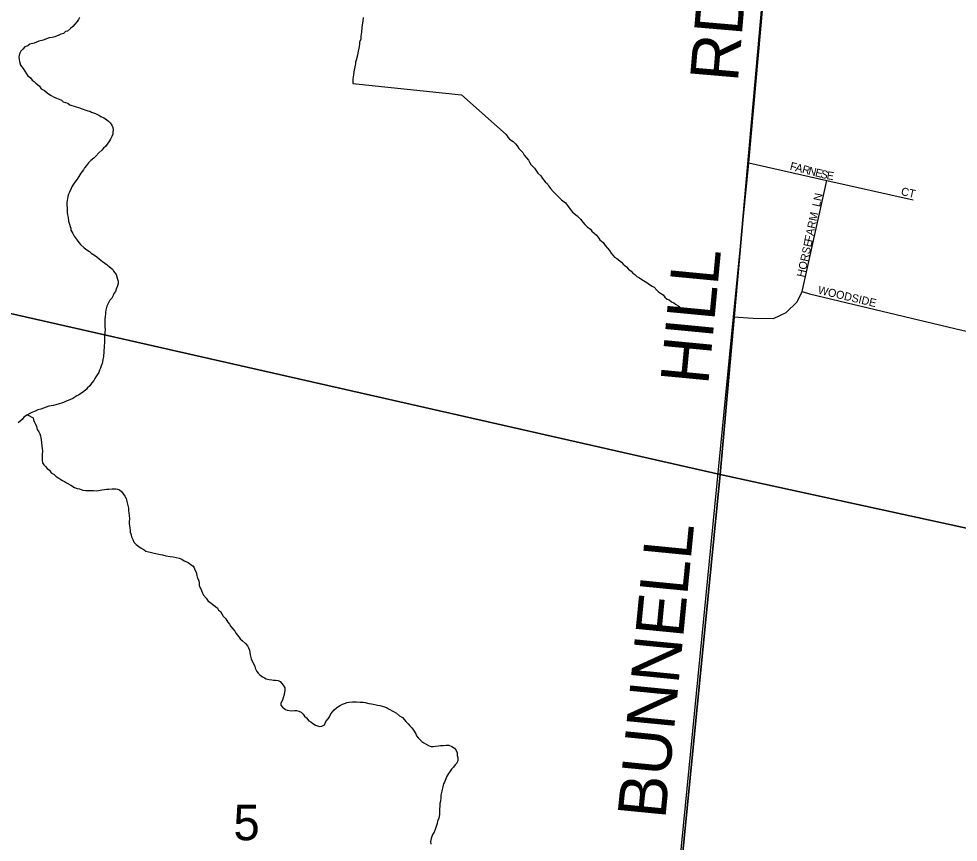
# Model space of a CAD drawing. Extents: x 0 to 1064, y 0 to 440.
# Drawn here: x 240.31 to 258.1, y 331.41 to 347.01 of the extents above; entities that cross this region are included whole.
import ezdxf

# ---------------------------------------------------------------- set-up
doc = ezdxf.new("R2010")
doc.units = 0
for name, color, linetype in [('GM_X_Minor_River', 7, 'Continuous'), ('GM_X_Section', 7, 'Continuous'), ('GM_X_Section_Text', 7, 'Continuous'), ('GM_X_Township_Road', 7, 'Continuous'), ('GM_X_Township_Road_Text', 7, 'Continuous'), ('GM_X_Township_Subdivision', 7, 'Continuous'), ('GM_X_Township_Subdivision_Text', 7, 'Continuous')]:
    doc.layers.add(name, color=color, linetype=linetype)

msp = doc.modelspace()

# ---------------------------------------------------------------- linework, layer by layer
at = {"layer": 'GM_X_Minor_River'}
for points in [[(241.458, 347.03), (241.438, 346.994), (241.413, 346.952), (241.369, 346.904), (241.332, 346.857), (241.282, 346.821), (241.226, 346.774), (241.189, 346.763), (241.152, 346.727), (241.103, 346.716), (241.066, 346.693), (241.023, 346.676), (240.986, 346.665), (240.937, 346.654), (240.882, 346.643), (240.833, 346.626), (240.784, 346.609), (240.741, 346.598), (240.686, 346.581), (240.643, 346.564), (240.6, 346.547), (240.514, 346.524)], [(246.827, 347.029), (246.819, 346.963), (246.811, 346.89), (246.804, 346.847), (246.795, 346.75), (246.788, 346.714), (246.781, 346.678), (246.78, 346.623), (246.76, 346.563), (246.759, 346.52), (246.745, 346.447), (246.724, 346.363), (246.717, 346.32), (246.697, 346.224), (246.683, 346.187), (246.683, 346.151), (246.669, 346.097), (246.655, 346.036), (246.648, 346), (246.641, 345.945), (246.64, 345.909), (246.633, 345.866), (246.631, 345.818), (246.631, 345.781), (248.692, 345.566), (249.537, 344.815), (249.566, 344.765), (249.601, 344.728), (249.667, 344.684), (249.714, 344.64), (249.744, 344.603), (249.773, 344.553), (249.85, 344.472), (249.873, 344.423), (249.956, 344.33), (249.979, 344.293), (250.002, 344.25), (250.073, 344.175), (250.097, 344.138), (250.132, 344.082), (250.191, 344.032), (250.221, 343.983), (250.274, 343.92), (250.315, 343.883), (250.339, 343.846), (250.374, 343.79), (250.427, 343.734), (250.469, 343.69), (250.528, 343.634), (250.581, 343.578), (250.659, 343.522), (250.694, 343.472), (250.747, 343.404), (250.794, 343.342)], [(240.514, 346.524), (240.477, 346.495), (240.422, 346.478), (240.384, 346.43), (240.347, 346.395), (240.328, 346.353), (240.315, 346.316), (240.308, 346.28), (240.313, 346.238), (240.318, 346.195), (240.34, 346.127), (240.387, 346.065), (240.422, 346.016), (240.452, 345.966), (240.475, 345.923), (240.528, 345.885), (240.558, 345.842), (240.594, 345.817), (240.629, 345.786), (240.695, 345.729), (240.73, 345.68), (240.79, 345.648), (240.844, 345.604), (240.885, 345.572), (240.921, 345.553), (240.963, 345.528), (240.999, 345.509), (241.071, 345.483), (241.114, 345.463), (241.149, 345.432), (241.234, 345.406), (241.275, 345.374), (241.39, 345.341), (241.438, 345.327), (241.523, 345.295), (241.559, 345.282), (241.613, 345.262), (241.649, 345.255), (241.685, 345.236), (241.722, 345.223), (241.758, 345.21), (241.824, 345.178), (241.86, 345.159), (241.914, 345.133), (241.95, 345.114), (242.003, 345.07), (242.039, 345.033), (242.068, 344.989), (242.085, 344.946), (242.09, 344.904), (242.089, 344.861), (242.088, 344.819), (242.069, 344.777), (242.043, 344.729), (242.024, 344.693), (241.98, 344.633), (241.955, 344.591), (241.911, 344.555), (241.88, 344.52), (241.824, 344.466), (241.768, 344.407), (241.73, 344.365), (241.668, 344.324), (241.624, 344.277), (241.587, 344.229), (241.549, 344.181), (241.53, 344.145), (241.479, 344.08), (241.441, 344.02), (241.41, 343.972), (241.366, 343.912), (241.341, 343.877), (241.315, 343.835), (241.296, 343.792), (241.264, 343.72), (241.25, 343.684), (241.237, 343.642), (241.23, 343.606), (241.216, 343.527), (241.215, 343.478), (241.219, 343.417), (241.224, 343.381), (241.223, 343.338), (241.228, 343.296), (241.239, 343.241), (241.25, 343.173), (241.266, 343.118), (241.277, 343.075), (241.289, 343.039), (241.294, 343.002), (241.329, 342.94), (241.352, 342.891), (241.411, 342.811), (241.446, 342.773), (241.475, 342.73), (241.547, 342.667), (241.594, 342.63), (241.642, 342.598), (241.678, 342.567), (241.738, 342.529), (241.786, 342.497)], [(250.794, 343.342), (250.877, 343.273), (250.943, 343.21), (250.984, 343.155), (251.025, 343.111), (251.067, 343.067), (251.132, 343.023), (251.156, 342.986), (251.245, 342.911), (251.286, 342.861), (251.31, 342.818), (251.369, 342.768), (251.41, 342.712), (251.452, 342.662), (251.493, 342.619), (251.522, 342.569), (251.558, 342.532), (251.587, 342.495), (251.629, 342.469), (251.718, 342.4), (251.748, 342.357), (251.813, 342.307), (251.849, 342.263), (251.902, 342.225), (251.932, 342.188), (251.974, 342.163), (252.009, 342.125), (252.063, 342.1), (252.105, 342.068), (252.201, 342.011), (252.249, 341.974), (252.297, 341.942), (252.339, 341.923), (252.386, 341.867), (252.422, 341.835), (252.457, 341.81), (252.505, 341.779), (252.541, 341.735), (252.582, 341.698), (252.624, 341.684), (252.666, 341.647), (252.708, 341.627), (252.744, 341.602), (252.786, 341.577), (252.821, 341.546), (252.857, 341.514)], [(241.786, 342.497), (241.827, 342.46), (241.893, 342.409), (241.982, 342.346), (242.024, 342.309), (242.078, 342.265), (242.101, 342.228), (242.148, 342.166), (242.165, 342.117), (242.176, 342.074), (242.187, 342.037), (242.186, 341.994), (242.173, 341.952), (242.153, 341.886), (242.14, 341.844), (242.108, 341.802), (242.095, 341.766), (242.07, 341.718), (242.032, 341.676), (242.007, 341.628), (241.974, 341.562), (241.954, 341.489), (241.947, 341.453), (241.946, 341.417), (241.939, 341.368), (241.938, 341.326), (241.936, 341.259), (241.935, 341.21), (241.934, 341.174), (241.939, 341.119), (241.938, 341.07), (241.929, 340.985), (241.928, 340.943), (241.926, 340.87), (241.925, 340.821), (241.924, 340.779), (241.917, 340.724), (241.915, 340.682), (241.908, 340.639), (241.907, 340.603), (241.9, 340.554), (241.893, 340.512), (241.886, 340.476), (241.867, 340.434), (241.853, 340.391), (241.834, 340.355), (241.821, 340.307), (241.789, 340.265), (241.764, 340.229), (241.745, 340.193), (241.726, 340.157), (241.688, 340.11), (241.65, 340.056), (241.607, 340.02), (241.581, 339.985), (241.532, 339.943), (241.482, 339.908), (241.439, 339.879), (241.402, 339.867), (241.365, 339.844), (241.328, 339.815), (241.285, 339.797), (241.242, 339.78), (241.193, 339.757), (241.15, 339.74), (241.113, 339.729), (241.07, 339.712), (241.009, 339.695), (240.966, 339.684), (240.874, 339.668), (240.825, 339.651), (240.776, 339.634), (240.721, 339.617), (240.666, 339.6), (240.616, 339.577), (240.555, 339.554), (240.512, 339.531), (240.469, 339.508), (240.401, 339.461), (240.369, 339.419), (240.294, 339.354)], [(240.469, 339.508), (240.577, 339.45), (240.582, 339.414), (240.605, 339.37), (240.622, 339.328), (240.639, 339.284), (240.656, 339.229), (240.685, 339.186), (240.703, 339.149), (240.714, 339.112), (240.725, 339.07), (240.73, 339.027), (240.735, 338.984), (240.745, 338.911), (240.75, 338.868), (240.755, 338.819), (240.748, 338.765), (240.747, 338.728), (240.746, 338.686), (240.751, 338.643), (240.756, 338.6), (240.779, 338.563), (240.814, 338.526), (240.844, 338.489), (240.886, 338.457), (240.921, 338.408), (240.975, 338.376), (241.01, 338.345), (241.064, 338.307), (241.1, 338.282), (241.136, 338.263), (241.172, 338.243), (241.208, 338.218), (241.292, 338.174), (241.364, 338.129), (241.412, 338.11), (241.454, 338.103), (241.521, 338.083), (241.575, 338.075), (241.618, 338.074), (241.666, 338.073), (241.721, 338.072), (241.77, 338.07), (241.818, 338.075), (241.879, 338.086), (241.928, 338.091), (241.965, 338.096), (242.014, 338.101), (242.075, 338.105), (242.141, 338.104), (242.178, 338.097), (242.214, 338.084), (242.25, 338.058), (242.285, 338.009), (242.314, 337.965), (242.337, 337.922), (242.354, 337.867), (242.37, 337.788), (242.381, 337.739), (242.386, 337.696), (242.391, 337.647), (242.396, 337.605), (242.4, 337.532), (242.399, 337.489), (242.398, 337.447), (242.403, 337.404), (242.408, 337.361), (242.413, 337.324), (242.418, 337.288), (242.43, 337.251), (242.44, 337.196), (242.463, 337.147), (242.486, 337.098), (242.528, 337.054), (242.576, 337.016), (242.623, 336.985), (242.677, 336.953), (242.713, 336.928), (242.822, 336.901), (242.87, 336.887), (242.991, 336.86), (243.027, 336.853), (243.088, 336.839), (243.173, 336.825), (243.227, 336.818), (243.288, 336.804), (243.342, 336.79), (243.396, 336.771), (243.438, 336.745), (243.516, 336.713), (243.564, 336.675), (243.606, 336.644), (243.629, 336.607), (243.64, 336.57), (243.664, 336.527), (243.68, 336.466), (243.691, 336.417), (243.714, 336.368), (243.719, 336.313), (243.724, 336.27), (243.753, 336.215)], [(243.753, 336.215), (243.764, 336.178), (243.787, 336.129), (243.804, 336.092), (243.852, 336.036), (243.893, 335.98), (243.941, 335.948), (243.988, 335.911), (244.03, 335.879), (244.066, 335.848), (244.089, 335.811), (244.125, 335.78), (244.148, 335.736), (244.177, 335.693), (244.225, 335.643), (244.266, 335.581), (244.295, 335.544), (244.324, 335.501), (244.36, 335.457), (244.395, 335.408), (244.424, 335.365), (244.471, 335.303), (244.501, 335.265), (244.542, 335.228), (244.596, 335.178), (244.637, 335.134), (244.655, 335.097), (244.672, 335.048), (244.688, 334.963), (244.704, 334.889), (244.733, 334.828), (244.773, 334.748), (244.785, 334.711), (244.813, 334.649), (244.837, 334.612), (244.873, 334.581), (244.92, 334.543), (244.956, 334.524), (244.992, 334.505), (245.047, 334.498), (245.095, 334.49), (245.131, 334.483), (245.168, 334.482), (245.216, 334.475), (245.258, 334.456), (245.311, 334.388), (245.341, 334.338), (245.346, 334.296), (245.331, 334.211), (245.311, 334.15), (245.298, 334.102), (245.266, 334.048), (245.265, 334.006), (245.301, 333.968), (245.354, 333.93), (245.391, 333.917), (245.469, 333.903), (245.524, 333.908), (245.567, 333.907), (245.609, 333.894), (245.651, 333.874), (245.693, 333.837), (245.716, 333.8), (245.752, 333.769), (245.799, 333.713), (245.835, 333.693), (245.877, 333.662), (245.924, 333.63), (245.961, 333.617), (246.003, 333.604), (246.045, 333.609), (246.095, 333.638), (246.121, 333.698), (246.165, 333.752), (246.19, 333.788), (246.216, 333.842), (246.278, 333.919), (246.328, 333.967), (246.378, 333.996), (246.433, 334.031), (246.476, 334.042), (246.525, 334.059), (246.562, 334.064), (246.623, 334.069), (246.702, 334.073), (246.769, 334.065), (246.829, 334.064), (246.866, 334.057), (246.932, 334.043), (246.987, 334.036), (247.047, 334.022), (247.101, 334.008), (247.144, 334.001), (247.228, 333.975), (247.271, 333.962), (247.307, 333.942), (247.403, 333.891), (247.456, 333.86), (247.516, 333.809), (247.57, 333.778), (247.611, 333.734)], [(247.611, 333.734), (247.635, 333.697), (247.682, 333.653), (247.712, 333.616), (247.747, 333.579), (247.783, 333.535), (247.823, 333.467), (247.835, 333.43), (247.87, 333.393), (247.905, 333.35), (247.941, 333.318), (247.977, 333.293), (248.019, 333.268), (248.079, 333.242), (248.115, 333.229), (248.158, 333.228), (248.194, 333.233), (248.255, 333.238), (248.292, 333.243), (248.347, 333.247), (248.402, 333.252), (248.45, 333.251), (248.504, 333.225), (248.558, 333.193), (248.587, 333.15), (248.605, 333.107), (248.609, 333.058), (248.62, 333.009), (248.619, 332.961), (248.6, 332.913), (248.568, 332.877), (248.537, 332.835), (248.499, 332.8), (248.474, 332.758), (248.443, 332.716), (248.404, 332.65), (248.391, 332.614), (248.365, 332.554), (248.346, 332.518), (248.333, 332.463), (248.325, 332.415), (248.318, 332.378), (248.298, 332.306), (248.297, 332.257), (248.289, 332.191), (248.282, 332.148), (248.281, 332.1), (248.273, 332.033), (248.272, 331.978), (248.271, 331.936), (248.257, 331.869), (248.237, 331.815), (248.23, 331.767), (248.21, 331.712), (248.197, 331.676), (248.171, 331.604), (248.146, 331.568), (248.126, 331.52), (248.113, 331.484), (248.1, 331.429), (248.11, 331.38)]]:
    msp.add_lwpolyline(points, dxfattribs=at)
at = {"layer": 'GM_X_Section'}
for points in [[(238.842, 358.429), (255.034, 354.618), (253.585, 338.375), (237.414, 342.046)], [(255.034, 354.618), (271.58, 351.945), (270.211, 334.756), (253.585, 338.375)], [(253.585, 338.375), (252.001, 322.359), (235.843, 325.091), (237.414, 342.046)], [(253.585, 338.375), (270.211, 334.756), (268.72, 318.199), (252.001, 322.359)]]:
    msp.add_lwpolyline(points, close=True, dxfattribs=at)
at = {"layer": 'GM_X_Township_Road'}
msp.add_lwpolyline([(251.629, 318.874), (253.841, 341.364), (254.128, 344.278), (254.713, 350.753)], dxfattribs=at)
at = {"layer": 'GM_X_Township_Subdivision'}
for points in [[(254.128, 344.278), (255.609, 343.942), (257.24, 343.577)], [(253.841, 341.364), (254.213, 341.335), (254.595, 341.33), (254.836, 341.447), (255.043, 341.649), (255.138, 341.845), (255.609, 343.942)], [(255.138, 341.845), (255.278, 341.801), (258.165, 341.111), (258.675, 340.999), (258.905, 341.021), (259.084, 341.072), (259.241, 341.162), (259.337, 341.223), (259.466, 341.369), (259.566, 341.537), (259.634, 341.756), (259.673, 342.294), (259.751, 343.14)]]:
    msp.add_lwpolyline(points, dxfattribs=at)

# ---------------------------------------------------------------- texts
at = {"layer": 'GM_X_Section_Text'}
msp.add_text('5', height=0.67, rotation=0, dxfattribs=at).set_placement((244.37, 331.452))
at = {"layer": 'GM_X_Township_Road_Text'}
for s, rotation, p in [('RD', 85.0717, (253.92, 345.794)), ('HILL', 84.5461, (253.36, 340.06)), ('BUNNELL', 84.3923, (252.547, 331.838))]:
    msp.add_text(s, height=0.9091, rotation=rotation, dxfattribs=at).set_placement(p)
at = {"layer": 'GM_X_Township_Subdivision_Text'}
for s, height, rotation, p in [('F', 0.152, 345.6457, (254.897, 344.15)), ('A', 0.152, 345.6403, (255, 344.124)), ('R', 0.152, 345.6162, (255.129, 344.091)), ('N', 0.152, 345.6614, (255.246, 344.061)), ('E', 0.152, 345.639, (255.375, 344.028)), ('S', 0.152, 345.586, (255.478, 344.002)), ('E', 0.152, 350.255, (255.595, 343.972)), ('LN', 0.1515, 78.1183, (255.475, 343.435)), ('CT', 0.1515, 347.4763, (257.002, 343.671)), ('FARM', 0.1515, 78.2293, (255.328, 342.769)), ('HORSE', 0.1515, 77.4727, (255.182, 342.102)), ('WOODSIDE', 0.1515, 346.7162, (255.429, 341.804))]:
    msp.add_text(s, height=height, rotation=rotation, dxfattribs=at).set_placement(p)

doc.saveas('drawing.dxf')
